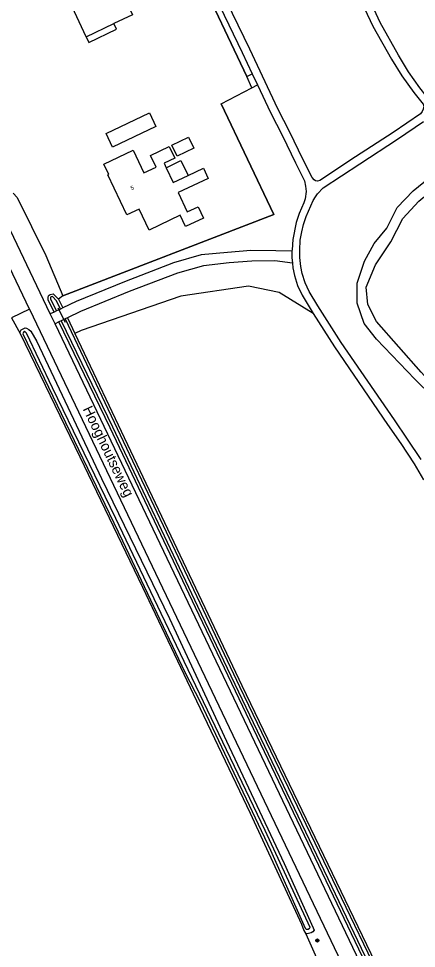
# Model space of a CAD drawing. Extents: x 136000 to 141014, y 402000 to 403500.
# Drawn here: x 140713.4 to 140810.7, y 402559.2 to 402786.7 of the extents above; entities that cross this region are included whole.
import ezdxf

# ---------------------------------------------------------------- set-up
doc = ezdxf.new("R2010")
doc.units = 0
for name, color, linetype in [('gg-afsc-erfafscheiding', 7, 'Continuous'), ('gg-afsc-hekwerk', 7, 'Continuous'), ('gg-anno-huisnummerreeks BGT', 7, 'Continuous'), ('gg-anno-openbare ruimte label', 7, 'Continuous'), ('gg-bbg-bijgebouw', 7, 'Continuous'), ('gg-bbg-hoofdgebouw', 7, 'Continuous'), ('gg-bbg-luifel en loopbrug', 7, 'Continuous'), ('gg-knt-bronhoudergrens', 7, 'Continuous'), ('gg-knt-verharding', 7, 'Continuous'), ('gg-kntw-bovenkant insteek waterloop', 7, 'Continuous'), ('gg-kntw-waterlijn', 7, 'Continuous'), ('gg-kwrk-duiker nz buis', 7, 'Continuous'), ('gt-grn-groengrens', 7, 'Continuous'), ('gt-symb-boom', 7, 'Continuous')]:
    doc.layers.add(name, color=color, linetype=linetype)

# ---------------------------------------------------------------- blocks, each defined once
blk = doc.blocks.new('gt0-BOOM')
at = {"layer": 'gt-symb-boom'}
for radius in [0.4, 0.2]:
    blk.add_circle((0, 0), radius, dxfattribs=at)

msp = doc.modelspace()

# ---------------------------------------------------------------- linework, layer by layer
at = {"layer": 'gg-afsc-erfafscheiding'}
msp.add_line((140724.17, 402718.82), (140723.14, 402718), dxfattribs=at)
for points in [[(140769.21, 402772.51), (140756.87, 402798.54), (140752.34, 402807.34)], [(140753.81, 402808.08), (140758.2, 402798.91), (140768.09, 402778.35), (140770.53, 402773.17)], [(140724.17, 402718.82), (140775.78, 402738.77), (140762.96, 402765.81), (140770.43, 402769.76)], [(140712.03, 402743.99), (140713.04, 402742.91), (140720.06, 402728.74), (140724.17, 402718.82)]]:
    msp.add_lwpolyline(points, dxfattribs=at)
at = {"layer": 'gg-afsc-hekwerk'}
for points in [[(140752.34, 402807.34), (140756.87, 402798.54), (140769.21, 402772.51)], [(140762.96, 402765.81), (140775.78, 402738.77), (140724.17, 402718.82)]]:
    msp.add_lwpolyline(points, dxfattribs=at)
at = {"layer": 'gg-bbg-bijgebouw'}
for points in [[(140736.35, 402755.25), (140734.77, 402758.58), (140745.37, 402763.63), (140746.96, 402760.29), (140736.35, 402755.25)], [(140754.92, 402757.65), (140756.21, 402754.95), (140752.13, 402752.99), (140750.83, 402755.69), (140754.92, 402757.65)]]:
    msp.add_lwpolyline(points, dxfattribs=at)
at = {"layer": 'gg-bbg-hoofdgebouw'}
msp.add_line((140729.92, 402782.22), (140736.7, 402785.43), dxfattribs=at)
for points in [[(140729.92, 402782.22), (140726.45, 402789.56), (140727.79, 402790.19), (140724.42, 402797.24), (140733.96, 402801.77), (140735.62, 402798.27), (140739.06, 402799.9), (140742.5, 402792.62), (140739.51, 402791.2), (140741.23, 402787.57), (140736.7, 402785.43)], [(140754.81, 402748.3), (140758.57, 402750.08), (140759.76, 402747.58), (140752.39, 402744.08), (140754.62, 402739.39), (140757.26, 402740.65), (140758.59, 402737.86), (140754.23, 402735.79), (140752.91, 402738.58), (140745.29, 402734.94), (140742.84, 402740.07), (140739.88, 402738.66), (140735.22, 402748.45), (140735.42, 402748.54), (140734.24, 402751.06), (140741.37, 402754.45), (140744.01, 402748.9), (140747.01, 402750.33), (140745.65, 402753.2), (140750.19, 402755.37), (140751.56, 402752.5), (140748.97, 402751.27), (140749.48, 402750.19)], [(140749.48, 402750.19), (140751.2, 402746.58), (140754.81, 402748.3)]]:
    msp.add_lwpolyline(points, dxfattribs=at)
at = {"layer": 'gg-bbg-luifel en loopbrug'}
for points in [[(140729.92, 402782.22), (140730.56, 402780.86), (140737.34, 402784.07), (140736.7, 402785.43)], [(140749.48, 402750.19), (140753.09, 402751.91), (140754.81, 402748.3)]]:
    msp.add_lwpolyline(points, dxfattribs=at)
at = {"layer": 'gg-knt-bronhoudergrens'}
for p, q in [((140711.62, 402713.46), (140713.73, 402709.62)), ((140783.62, 402562.77), (140788.91, 402550.86))]:
    msp.add_line(p, q, dxfattribs=at)
at = {"layer": 'gg-knt-verharding'}
for p, q in [((140769.21, 402772.51), (140770.53, 402773.17)), ((140770.53, 402773.17), (140771.8, 402770.48)), ((140770.43, 402769.76), (140769.21, 402772.51)), ((140770.43, 402769.76), (140771.8, 402770.48)), ((140721.13, 402714.43), (140708.96, 402739.94)), ((140716, 402715.55), (140795.12, 402549.85)), ((140722.06, 402714.88), (140721.13, 402714.43)), ((140722.29, 402712), (140721.13, 402714.43)), ((140722.6, 402715.13), (140722.06, 402714.88)), ((140723.61, 402715.61), (140722.6, 402715.13)), ((140724.15, 402715.87), (140723.61, 402715.61)), ((140723.23, 402712.45), (140722.29, 402712)), ((140723.77, 402712.71), (140723.23, 402712.45)), ((140724.76, 402713.18), (140723.77, 402712.71)), ((140725.3, 402713.44), (140724.76, 402713.18))]:
    msp.add_line(p, q, dxfattribs=at)
for points in [[(140798.01, 402789.14), (140800, 402784.78), (140804.57, 402776.74), (140807.11, 402772.64), (140810.07, 402768.59), (140812.31, 402765.71), (140812.46, 402765.06), (140812.36, 402764.47), (140812.09, 402763.91), (140811.68, 402763.4), (140804.96, 402758.81), (140795.76, 402752.83), (140787.05, 402747.08), (140786.51, 402746.91), (140786.03, 402747.01), (140785.68, 402747.25), (140785.15, 402747.79), (140782.87, 402752.29), (140779.73, 402758.88), (140776.8, 402764.57), (140769.9, 402779.21), (140760, 402799.77)], [(140859.41, 402795.55), (140838.81, 402781.75), (140816.3, 402766.56), (140815.12, 402766.61), (140814.11, 402766.93), (140813.61, 402767.29), (140813.09, 402767.8), (140811.52, 402769.72), (140808.74, 402773.68), (140806.3, 402777.76), (140801.78, 402785.69), (140799.85, 402789.92)], [(140716, 402715.55), (140691.37, 402767.13), (140681.13, 402789.08)], [(140771.8, 402770.48), (140775.01, 402763.68), (140777.93, 402757.99), (140781.08, 402751.4), (140783.33, 402746.95), (140783.55, 402745.68), (140783.68, 402744.37), (140783.48, 402742.55), (140783.13, 402741.56), (140781.98, 402738.98), (140781.26, 402736.75), (140780.49, 402732.62), (140780.25, 402730.11), (140780.24, 402729.76)], [(140811.86, 402678.77), (140808.54, 402683.79), (140805.29, 402688.47), (140792.31, 402707.45), (140786.6, 402716.37), (140784.46, 402719.92), (140783.44, 402722.05), (140782.77, 402724.28), (140782.41, 402726.01), (140782.15, 402728.24), (140782.17, 402730.05), (140782.27, 402732.45), (140782.67, 402734.48), (140783.1, 402736.27), (140783.74, 402738.23), (140785.43, 402742.13), (140786.02, 402743.1), (140786.52, 402743.82), (140787.89, 402745.24), (140796.85, 402751.15), (140806.07, 402757.14), (140812.45, 402761.5)], [(140780.24, 402729.76), (140776.28, 402729.87), (140770.19, 402729.93), (140764.46, 402729.47), (140758.06, 402728.89), (140751.29, 402726.9), (140739.29, 402722.29), (140727.49, 402717.47), (140724.15, 402715.87)], [(140780.24, 402729.76), (140780.21, 402728.19), (140780.33, 402726.84)], [(140780.33, 402726.84), (140776.02, 402727.38), (140770.4, 402727.33), (140764.88, 402726.88), (140758.62, 402726.18), (140752.21, 402724.41), (140740.43, 402719.87), (140728.51, 402714.97), (140725.3, 402713.44)], [(140780.33, 402726.84), (140780.43, 402725.69), (140780.83, 402723.79), (140781.57, 402721.33), (140782.7, 402718.97), (140784.9, 402715.31), (140785.4, 402714.54)], [(140785.4, 402714.54), (140790.64, 402706.35), (140803.64, 402687.34), (140806.88, 402682.67), (140810.16, 402677.71), (140812.43, 402673.83)], [(140806.93, 402534.82), (140804.59, 402539.57), (140722.29, 402712)]]:
    msp.add_lwpolyline(points, dxfattribs=at)
at = {"layer": 'gg-kntw-bovenkant insteek waterloop'}
for p, q in [((140723.14, 402718), (140724.15, 402715.87)), ((140725.3, 402713.44), (140727.11, 402709.62))]:
    msp.add_line(p, q, dxfattribs=at)
for points in [[(140830.98, 402674.24), (140829.07, 402676.44), (140821.29, 402684.29), (140817.96, 402688.64), (140814.71, 402694.12), (140810.3, 402698.41), (140800.88, 402708.23), (140797.87, 402712.1), (140796.19, 402717.04), (140796.17, 402721.92), (140798, 402727.33), (140800.37, 402731.68), (140803.48, 402735.41), (140805.97, 402740.43), (140809.91, 402744.49), (140813.81, 402747.73), (140817.85, 402750.03), (140819.34, 402749.79)], [(140722.06, 402714.88), (140720.63, 402717.83), (140720.56, 402718.47), (140720.65, 402718.82), (140720.81, 402718.98), (140721.13, 402719.17), (140721.83, 402719.3), (140723.14, 402718)], [(140818.51, 402525.25), (140817.46, 402525.64), (140815.45, 402526.84), (140813.82, 402528.09), (140812.16, 402529.63), (140810.82, 402531.26), (140809.22, 402533.55), (140807.82, 402536.07), (140796.6, 402559), (140756.62, 402642.61), (140735.79, 402686.54), (140723.23, 402712.45)], [(140713.73, 402709.62), (140713.75, 402710.04), (140714.01, 402710.56), (140714.97, 402711.01), (140715.34, 402710.9), (140715.91, 402710.62), (140716.38, 402710.16), (140717.85, 402707.7), (140733.67, 402674.14), (140750.29, 402639.89), (140764.23, 402609.85), (140778.3, 402579.98), (140785.41, 402564.23), (140785.64, 402563.64), (140785.38, 402563.27), (140784.9, 402562.97), (140783.98, 402562.71), (140783.62, 402562.77)], [(140713.73, 402709.62), (140728.36, 402679.42), (140743.66, 402647.59), (140756.89, 402619.73), (140770.03, 402592.23), (140782.54, 402565.09), (140783.14, 402563.58), (140783.62, 402562.77)], [(140727.11, 402709.62), (140767.95, 402623.53), (140806.9, 402542.66), (140811.16, 402534.61), (140812.77, 402532.25), (140814.6, 402530.29), (140818.19, 402527.13), (140820.1, 402526.34), (140823.62, 402526.2), (140826.35, 402526.43), (140847.14, 402531.86), (140891.02, 402543.6), (140918.86, 402550.37), (140949.41, 402558.26), (140985.86, 402567.99), (141000, 402571.6)]]:
    msp.add_lwpolyline(points, dxfattribs=at)
at = {"layer": 'gg-kntw-waterlijn'}
for points in [[(140831.71, 402675.21), (140829.63, 402679.35), (140825.29, 402683.66), (140822.19, 402686.58), (140815.37, 402696.29), (140811.85, 402700.2), (140800.95, 402712.53), (140798.81, 402716.73), (140798.36, 402720.92), (140800.66, 402726.42), (140804.42, 402732.04), (140807.35, 402737.77), (140811.29, 402741.96), (140819.68, 402748.92)], [(140723.61, 402715.61), (140722.64, 402717.65), (140721.63, 402718.65), (140721.35, 402718.6), (140721.19, 402718.51), (140721.17, 402718.42), (140721.21, 402718), (140722.6, 402715.13)], [(140723.77, 402712.71), (140736.33, 402686.8), (140757.17, 402642.87), (140797.14, 402559.26), (140808.35, 402536.35), (140809.73, 402533.86), (140811.3, 402531.62), (140812.6, 402530.05), (140814.2, 402528.55), (140815.78, 402527.34), (140817.72, 402526.18), (140818.72, 402525.81), (140819.53, 402525.51), (140821.67, 402525), (140824.24, 402524.91), (140827.74, 402525.49), (140838.35, 402527.99), (140866.2, 402535.41), (140913.48, 402547.48), (140959.37, 402559.41), (140995.1, 402568.89), (141000, 402570.12)], [(140724.76, 402713.18), (140767.4, 402623.28), (140806.37, 402542.39), (140810.65, 402534.3), (140812.3, 402531.88), (140814.18, 402529.86), (140817.87, 402526.62), (140819.97, 402525.74), (140823.63, 402525.6), (140826.45, 402525.83), (140847.29, 402531.28), (140891.17, 402543.02), (140919.01, 402549.79), (140949.56, 402557.68), (140986.01, 402567.41), (141000, 402570.98)], [(140774.96, 402583.23), (140783.46, 402564.11), (140783.72, 402563.85), (140784.2, 402563.86), (140784.55, 402564.1), (140784.7, 402564.28), (140773.66, 402588), (140748.23, 402641.08), (140737.12, 402664.35), (140721.66, 402696.35), (140715.33, 402709.73), (140714.92, 402710.1), (140714.81, 402710.13), (140714.68, 402710.04), (140714.46, 402709.78), (140714.42, 402709.52), (140725.9, 402685.66), (140738.75, 402658.86), (140754.03, 402626.79), (140757.75, 402619.47), (140774.96, 402583.23)]]:
    msp.add_lwpolyline(points, dxfattribs=at)
at = {"layer": 'gg-kwrk-duiker nz buis'}
msp.add_line((140722.98, 402715.92), (140724.75, 402712.42), dxfattribs=at)
at = {"layer": 'gt-grn-groengrens'}
msp.add_line((140716, 402715.55), (140711.62, 402713.46), dxfattribs=at)
msp.add_lwpolyline([(140785.4, 402714.54), (140777.14, 402719.62), (140769.61, 402721.23), (140753.07, 402718.77), (140728.71, 402710.38), (140727.11, 402709.62)], dxfattribs=at)

# ---------------------------------------------------------------- block references
at = {"layer": 'gt-symb-boom'}
msp.add_blockref('gt0-BOOM', (140786.45, 402561.11), dxfattribs=at)

# ---------------------------------------------------------------- texts
at = {"layer": 'gg-anno-huisnummerreeks BGT'}
msp.add_text('5', height=1, rotation=25.4, dxfattribs=at).set_placement((140741.03, 402744.66))
at = {"layer": 'gg-anno-openbare ruimte label'}
msp.add_text('Hooghoutseweg', height=2.5, rotation=295.6, dxfattribs=at).set_placement((140729, 402691.15))

doc.saveas('drawing.dxf')
